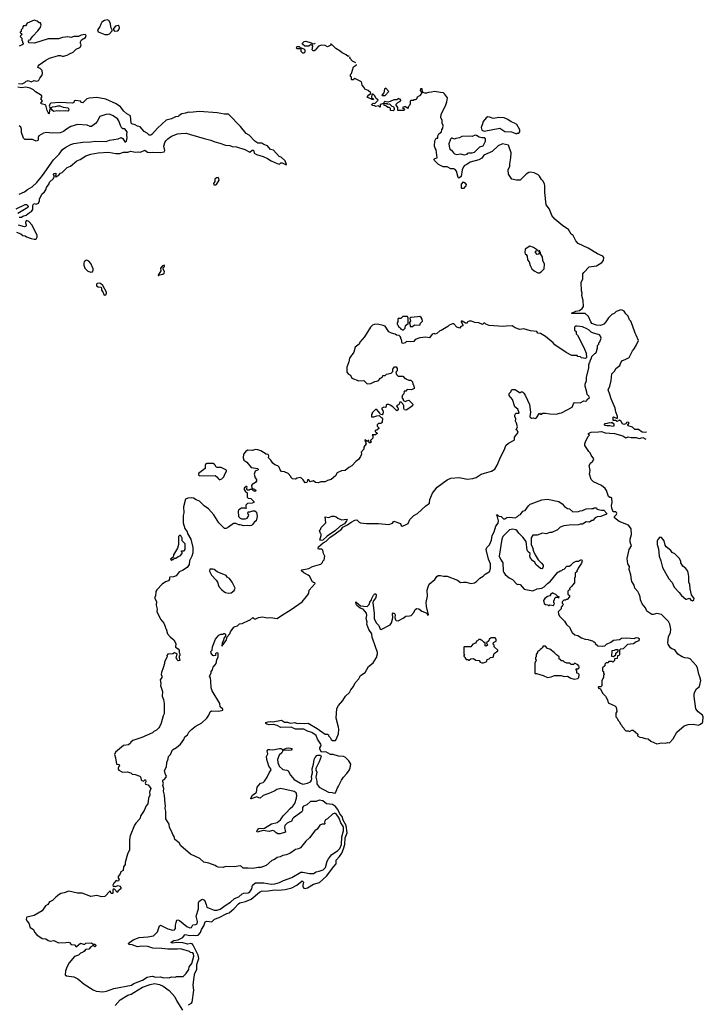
# Model space of a CAD drawing. Extents: x 2386423 to 2568864, y 578392 to 761999.
# Tile 448 of 454: x 2533571 to 2542822, y 717144 to 730464. Entities that reach past the tile are written whole.
import ezdxf

# ---------------------------------------------------------------- set-up
doc = ezdxf.new("R2010")
doc.units = 0

msp = doc.modelspace()

# ---------------------------------------------------------------- linework, layer by layer
at = {"layer": '0CON05XD'}
for points in [[(2534765, 730264), (2534788, 730272), (2534822, 730315), (2534822, 730325), (2534806, 730365), (2534798, 730415), (2534776, 730455), (2534755, 730464), (2534717, 730453), (2534685, 730431), (2534668, 730405), (2534655, 730368), (2534623, 730325), (2534635, 730302), (2534655, 730292), (2534725, 730264), (2534765, 730264)], [(2533555, 729600), (2533605, 729596), (2533640, 729615), (2533657, 729633), (2533675, 729639), (2533685, 729640), (2533725, 729624), (2533765, 729640), (2533805, 729634), (2533825, 729640), (2533832, 729645), (2533842, 729675), (2533876, 729714), (2533880, 729735), (2533876, 729776), (2533850, 729805), (2533818, 729818), (2533820, 729835), (2533837, 729855), (2533925, 729919), (2533975, 729944), (2534095, 729981), (2534125, 729981), (2534145, 729970), (2534165, 729969), (2534215, 729984), (2534245, 730004), (2534296, 730024), (2534334, 730066), (2534384, 730086), (2534394, 730096), (2534404, 730125), (2534394, 730145), (2534394, 730166), (2534409, 730191), (2534462, 730225), (2534472, 730252), (2534456, 730266), (2534404, 730256), (2534365, 730237), (2534305, 730239), (2534268, 730222), (2534225, 730232), (2534150, 730225), (2534095, 730204), (2533955, 730207), (2533772, 730148), (2533695, 730150), (2533690, 730175), (2533705, 730190), (2533720, 730195), (2533720, 730205), (2533747, 730243), (2533816, 730314), (2533848, 730355), (2533862, 730388), (2533855, 730420), (2533835, 730420), (2533810, 730445), (2533765, 730458), (2533672, 730418), (2533648, 730382), (2533625, 730380), (2533612, 730368), (2533610, 730345), (2533590, 730325), (2533590, 730305), (2533580, 730295), (2533580, 730285), (2533598, 730278), (2533600, 730265), (2533582, 730248), (2533580, 730235), (2533600, 730215), (2533600, 730185), (2533610, 730175), (2533610, 730155), (2533620, 730145), (2533618, 730132), (2533607, 730123), (2533565, 730107)], [(2534855, 730310), (2534895, 730312), (2534907, 730323), (2534920, 730355), (2534918, 730375), (2534905, 730387), (2534870, 730375), (2534842, 730345), (2534840, 730325), (2534855, 730310)], [(2537415, 730010), (2537405, 730010), (2537380, 730035), (2537378, 730068), (2537325, 730070), (2537318, 730078), (2537320, 730095), (2537325, 730100), (2537355, 730100), (2537365, 730090), (2537415, 730070), (2537430, 730055), (2537430, 730025), (2537415, 730010)], [(2537775, 730137), (2537780, 730136), (2537790, 730125), (2537735, 730098), (2537705, 730113), (2537655, 730118), (2537616, 730104), (2537569, 730051), (2537555, 730042), (2537543, 730043), (2537528, 730058), (2537539, 730105), (2537531, 730121), (2537505, 730122), (2537485, 730108), (2537428, 730108), (2537400, 730135), (2537400, 730145), (2537422, 730168), (2537445, 730172), (2537515, 730150), (2537537, 730137), (2537565, 730140), (2537568, 730147)], [(2538024, 729977), (2538025, 729970), (2538015, 729968), (2537991, 729991), (2537934, 730014), (2537908, 730038), (2537848, 730075), (2537802, 730118), (2537811, 730122)], [(2538119, 729882), (2538074, 729904), (2538038, 729945), (2538040, 729955), (2538047, 729957)], [(2542052, 724886), (2542035, 724879), (2541995, 724885), (2541945, 724922), (2541895, 724921), (2541865, 724952), (2541805, 724968), (2541800, 724985), (2541818, 725005), (2541805, 725019), (2541783, 725017), (2541773, 724997), (2541745, 724990), (2541730, 724995), (2541709, 725029), (2541687, 725047), (2541655, 725030), (2541635, 725042), (2541602, 725042), (2541600, 725085), (2541605, 725090), (2541655, 725070), (2541662, 725078), (2541663, 725097), (2541638, 725158), (2541630, 725210), (2541576, 725335), (2541559, 725395), (2541533, 725455), (2541559, 725505), (2541576, 725585), (2541586, 725675), (2541624, 725716), (2541638, 725745), (2541694, 725786), (2541704, 725825), (2541728, 725855), (2541765, 725867), (2541820, 725895), (2541862, 725985), (2541885, 726010), (2541918, 726065), (2541943, 726125), (2541915, 726197), (2541898, 726225), (2541866, 726326), (2541839, 726385), (2541822, 726405), (2541806, 726455), (2541775, 726484), (2541749, 726519), (2541725, 726536), (2541705, 726540), (2541643, 726517), (2541615, 726491), (2541585, 726476), (2541537, 726433), (2541505, 726379), (2541475, 726347), (2541432, 726328), (2541375, 726332), (2541314, 726355), (2541299, 726375), (2541269, 726449), (2541225, 726490), (2541045, 726490), (2541040, 726495), (2541095, 726520), (2541145, 726532), (2541182, 726558), (2541200, 726585), (2541196, 726665), (2541180, 726735), (2541183, 726765), (2541173, 726795), (2541169, 726915), (2541190, 726955), (2541192, 727025), (2541204, 727046), (2541279, 727121), (2541375, 727136), (2541449, 727181), (2541472, 727208), (2541477, 727247), (2541463, 727263), (2541390, 727295), (2541264, 727374), (2541130, 727435), (2541095, 727472), (2541060, 727545), (2541035, 727562), (2540998, 727628), (2540920, 727675), (2540812, 727765), (2540774, 727815), (2540741, 727901), (2540695, 727958), (2540676, 728126), (2540678, 728215), (2540672, 728242), (2540650, 728285), (2540631, 728301), (2540606, 728346), (2540586, 728366), (2540535, 728394), (2540485, 728400), (2540462, 728398), (2540423, 728375), (2540342, 728295), (2540295, 728292), (2540230, 728305), (2540186, 728375), (2540180, 728435), (2540202, 728485), (2540202, 728515), (2540218, 728595), (2540220, 728665), (2540186, 728766), (2540105, 728786), (2540045, 728759), (2539965, 728682), (2539850, 728630), (2539825, 728593), (2539785, 728570), (2539665, 728537), (2539622, 728505), (2539590, 728490), (2539576, 728475), (2539560, 728435), (2539547, 728343), (2539528, 728328), (2539515, 728322), (2539505, 728330), (2539482, 728415), (2539466, 728436), (2539445, 728447), (2539405, 728448), (2539355, 728472), (2539300, 728475), (2539240, 728505), (2539185, 728560), (2539180, 728575), (2539183, 728587), (2539220, 728595), (2539208, 728705), (2539193, 728725), (2539184, 728755), (2539190, 728825), (2539205, 728860), (2539228, 728862), (2539230, 728895), (2539245, 728920), (2539278, 728945), (2539282, 728975), (2539298, 728995), (2539302, 729035), (2539290, 729065), (2539286, 729105), (2539270, 729135), (2539273, 729185), (2539332, 729298), (2539352, 729355), (2539360, 729405), (2539320, 729460), (2539305, 729476), (2539265, 729478), (2539185, 729494), (2539145, 729482), (2539105, 729481), (2539075, 729470), (2539055, 729470), (2539030, 729480), (2539022, 729492), (2539018, 729528), (2538995, 729530), (2538990, 729505), (2539010, 729485), (2539008, 729465), (2538982, 729435), (2538950, 729415), (2538943, 729387), (2538925, 729378), (2538905, 729380), (2538895, 729370), (2538865, 729370), (2538857, 729363), (2538856, 729324), (2538848, 729305), (2538828, 729285), (2538828, 729265), (2538808, 729272), (2538790, 729285), (2538774, 729286), (2538752, 729275), (2538778, 729255), (2538775, 729242), (2538765, 729238), (2538690, 729235), (2538689, 729275), (2538663, 729315), (2538687, 729343), (2538730, 729365), (2538730, 729375), (2538718, 729388), (2538705, 729390), (2538695, 729400), (2538675, 729380), (2538635, 729382), (2538585, 729358), (2538555, 729350), (2538513, 729357), (2538500, 729345), (2538500, 729330), (2538450, 729315), (2538450, 729285), (2538445, 729280), (2538425, 729300), (2538385, 729292), (2538375, 729300), (2538340, 729305), (2538338, 729315), (2538354, 729336), (2538375, 729332), (2538385, 729338), (2538420, 729375), (2538392, 729402), (2538378, 729435), (2538355, 729458), (2538342, 729458), (2538338, 729452), (2538332, 729412), (2538358, 729388), (2538357, 729383), (2538343, 729383), (2538315, 729400), (2538280, 729410), (2538277, 729425), (2538294, 729446), (2538320, 729460), (2538322, 729475), (2538286, 729506), (2538240, 729525), (2538232, 729545), (2538205, 729580), (2538203, 729605), (2538195, 729622), (2538105, 729670), (2538085, 729652), (2538065, 729650), (2538060, 729655), (2538060, 729685), (2538050, 729695), (2538050, 729725), (2538062, 729738), (2538088, 729825), (2538127, 729855), (2538128, 729858)], [(2534171, 728425), (2534215, 728463), (2534257, 728485), (2534346, 728554), (2534388, 728572), (2534468, 728622), (2534535, 728646), (2534635, 728661), (2534775, 728670), (2534874, 728654), (2534925, 728654), (2534975, 728674), (2535035, 728671), (2535076, 728684), (2535135, 728670), (2535175, 728678), (2535205, 728674), (2535265, 728700), (2535303, 728673), (2535325, 728666), (2535375, 728672), (2535475, 728668), (2535525, 728676), (2535536, 728695), (2535523, 728755), (2535536, 728805), (2535547, 728825), (2535575, 728853), (2535625, 728889), (2535705, 728918), (2535754, 728926), (2535825, 728927), (2535883, 728913), (2536066, 728856), (2536160, 728835), (2536212, 728812), (2536280, 728795), (2536355, 728768), (2536415, 728763), (2536445, 728751), (2536505, 728743), (2536616, 728706), (2536684, 728674), (2536715, 728698), (2536735, 728701), (2536745, 728660), (2536775, 728640), (2536865, 728612), (2536926, 728586), (2536974, 728554), (2537055, 728517), (2537089, 728511), (2537104, 728526), (2537125, 728529), (2537175, 728500), (2537180, 728505), (2537163, 728553), (2537110, 728605), (2537084, 728614), (2537005, 728697), (2536965, 728710), (2536926, 728756), (2536875, 728776), (2536848, 728795), (2536796, 728796), (2536755, 728820), (2536675, 728900), (2536637, 728925), (2536561, 729021), (2536396, 729186), (2536345, 729184), (2536244, 729206), (2536005, 729221), (2535875, 729209), (2535855, 729213), (2535815, 729199), (2535765, 729192), (2535730, 729170), (2535718, 729155), (2535681, 729149), (2535625, 729125), (2535555, 729105), (2535435, 728997), (2535359, 728911), (2535345, 728900), (2535325, 728900), (2535298, 728928), (2535254, 728954), (2535202, 729015), (2535165, 729026), (2535135, 729044), (2535091, 729055), (2535082, 729065), (2535069, 729165), (2535019, 729189), (2534980, 729225), (2534936, 729286), (2534875, 729328), (2534735, 729389), (2534615, 729411), (2534515, 729401), (2534478, 729392), (2534425, 729339), (2534408, 729345), (2534392, 729362), (2534325, 729369), (2534308, 729365), (2534303, 729345), (2534284, 729336), (2534115, 729344), (2533994, 729336), (2533979, 729321), (2533971, 729295), (2533977, 729277), (2533985, 729270), (2534016, 729284), (2534055, 729288), (2534089, 729301), (2534115, 729300), (2534161, 729281), (2534224, 729274), (2534233, 729265), (2534235, 729245), (2534225, 729229), (2534195, 729233), (2534113, 729227), (2534075, 729231), (2534035, 729222), (2534016, 729235), (2533995, 729262), (2533985, 729262), (2533974, 729235), (2533970, 729195), (2533965, 729188), (2533962, 729198), (2533944, 729235), (2533925, 729306), (2533915, 729314), (2533864, 729324), (2533858, 729335), (2533880, 729365), (2533858, 729395), (2533870, 729415), (2533870, 729435), (2533855, 729450), (2533787, 729487), (2533757, 729517), (2533715, 729538), (2533655, 729550), (2533595, 729541), (2533545, 729551)], [(2538515, 729440), (2538568, 729495), (2538525, 729538), (2538510, 729525), (2538500, 729475), (2538470, 729445), (2538475, 729440), (2538515, 729440)], [(2538625, 729233), (2538590, 729235), (2538590, 729265), (2538577, 729277), (2538555, 729278), (2538527, 729297), (2538505, 729302), (2538500, 729330), (2538545, 729330), (2538555, 729320), (2538577, 729327), (2538606, 729296), (2538629, 729289), (2538640, 729265), (2538640, 729245), (2538625, 729233)], [(2533565, 728102), (2533635, 728136), (2533675, 728167), (2533738, 728202), (2533805, 728261), (2533882, 728355), (2534030, 728570), (2534105, 728644), (2534152, 728708), (2534195, 728742), (2534265, 728777), (2534305, 728790), (2534425, 728808), (2534528, 728812), (2534597, 728823), (2534743, 728817), (2534785, 728833), (2534905, 728854), (2534945, 728871), (2534965, 728857), (2534995, 728813), (2535005, 728813), (2535015, 728822), (2535024, 728865), (2535020, 728905), (2535027, 728945), (2534995, 728986), (2534965, 728990), (2534955, 728998), (2534934, 729035), (2534914, 729095), (2534894, 729125), (2534836, 729165), (2534785, 729184), (2534735, 729181), (2534654, 729156), (2534618, 729085), (2534598, 729062), (2534545, 729021), (2534525, 729021), (2534485, 729036), (2534355, 729046), (2534265, 729018), (2534205, 728984), (2534165, 728950), (2534118, 728932), (2534015, 728931), (2533935, 728939), (2533895, 728930), (2533832, 728895), (2533821, 728869), (2533822, 728838), (2533815, 728830), (2533795, 728822), (2533743, 728843), (2533640, 728845), (2533625, 728860), (2533598, 728938), (2533598, 728985), (2533585, 729010), (2533565, 729030)], [(2540295, 728922), (2540305, 728930), (2540325, 728930), (2540340, 728945), (2540338, 728975), (2540298, 729045), (2540266, 729066), (2540222, 729082), (2540176, 729116), (2540125, 729138), (2540055, 729143), (2539985, 729129), (2539965, 729130), (2539935, 729147), (2539905, 729148), (2539884, 729136), (2539844, 729086), (2539836, 729054), (2539814, 729006), (2539825, 728968), (2539855, 728957), (2540067, 728997), (2540135, 728953), (2540225, 728948), (2540295, 728922)], [(2539587, 728637), (2539625, 728643), (2539635, 728658), (2539650, 728665), (2539695, 728664), (2539725, 728673), (2539797, 728743), (2539845, 728758), (2539875, 728820), (2539874, 728854), (2539855, 728864), (2539824, 728864), (2539790, 728875), (2539755, 728898), (2539735, 728900), (2539695, 728882), (2539677, 728887), (2539555, 728883), (2539522, 728865), (2539473, 728857), (2539455, 728848), (2539425, 728860), (2539415, 728860), (2539401, 728849), (2539380, 728785), (2539384, 728754), (2539393, 728713), (2539415, 728698), (2539442, 728662), (2539455, 728650), (2539485, 728640), (2539535, 728650), (2539587, 728637)], [(2533565, 727792), (2533595, 727793), (2533615, 727807), (2533660, 727820), (2533705, 727856), (2533732, 727868), (2533748, 727895), (2533751, 727949), (2533762, 727978), (2533795, 727968), (2533826, 727984), (2533838, 728015), (2533838, 728035), (2533872, 728105), (2533908, 728135), (2533926, 728164), (2533932, 728195), (2533968, 728242), (2533974, 728266), (2534030, 728315), (2534030, 728325), (2534040, 728335), (2534040, 728355), (2534028, 728368), (2534032, 728385), (2534060, 728390), (2534060, 728355), (2534050, 728345), (2534065, 728340), (2534098, 728355), (2534122, 728388), (2534145, 728399), (2534171, 728425)], [(2536225, 728230), (2536235, 728236), (2536269, 728295), (2536266, 728315), (2536255, 728328), (2536235, 728324), (2536214, 728305), (2536210, 728275), (2536193, 728247), (2536200, 728230), (2536225, 728230)], [(2539555, 728180), (2539550, 728185), (2539551, 728239), (2539575, 728270), (2539595, 728258), (2539612, 728235), (2539610, 728215), (2539575, 728182), (2539555, 728180)], [(2533525, 727907), (2533645, 727964), (2533664, 727964), (2533674, 727955), (2533684, 727935), (2533682, 727925), (2533545, 727841)], [(2533528, 727588), (2533585, 727569), (2533615, 727547), (2533645, 727539), (2533665, 727526), (2533725, 727504), (2533765, 727497), (2533785, 727497), (2533798, 727505), (2533806, 727524), (2533807, 727545), (2533738, 727685), (2533695, 727733), (2533665, 727750), (2533655, 727740), (2533648, 727715), (2533659, 727689), (2533659, 727675), (2533652, 727665), (2533635, 727660), (2533554, 727684)], [(2540585, 727040), (2540605, 727042), (2540626, 727054), (2540668, 727095), (2540672, 727155), (2540652, 727205), (2540648, 727255), (2540620, 727295), (2540620, 727315), (2540610, 727325), (2540608, 727338), (2540595, 727340), (2540590, 727335), (2540600, 727325), (2540598, 727292), (2540575, 727290), (2540550, 727315), (2540550, 727325), (2540562, 727338), (2540578, 727342), (2540578, 727348), (2540522, 727382), (2540475, 727400), (2540412, 727358), (2540408, 727315), (2540412, 727295), (2540425, 727290), (2540438, 727265), (2540442, 727215), (2540467, 727187), (2540478, 727138), (2540502, 727095), (2540535, 727068), (2540585, 727040)], [(2534535, 727050), (2534555, 727052), (2534566, 727074), (2534566, 727095), (2534532, 727165), (2534506, 727196), (2534479, 727209), (2534465, 727207), (2534445, 727188), (2534440, 727170), (2534441, 727145), (2534453, 727105), (2534493, 727063), (2534535, 727050)], [(2535445, 727002), (2535455, 727004), (2535465, 727011), (2535510, 727020), (2535525, 727035), (2535529, 727055), (2535512, 727095), (2535515, 727108), (2535533, 727125), (2535533, 727135), (2535525, 727143), (2535505, 727136), (2535476, 727105), (2535482, 727065), (2535445, 727010), (2535445, 727002)], [(2534715, 726738), (2534735, 726742), (2534747, 726763), (2534747, 726777), (2534695, 726870), (2534667, 726897), (2534645, 726902), (2534620, 726895), (2534610, 726885), (2534610, 726865), (2534635, 726850), (2534668, 726848), (2534680, 726835), (2534680, 726805), (2534698, 726785), (2534710, 726745), (2534715, 726738)], [(2539275, 726261), (2539255, 726253), (2539215, 726220), (2539195, 726212), (2539185, 726218), (2539155, 726212), (2539115, 726162), (2539065, 726170), (2538985, 726160), (2538925, 726138), (2538905, 726113), (2538865, 726107), (2538807, 726113), (2538788, 726095), (2538755, 726082), (2538748, 726088), (2538737, 726137), (2538730, 726145), (2538730, 726165), (2538718, 726178), (2538705, 726190), (2538668, 726198), (2538652, 726212), (2538603, 726223), (2538565, 726242), (2538515, 726318), (2538489, 726329), (2538415, 726347), (2538367, 726343), (2538345, 726332), (2538318, 726305), (2538235, 726172), (2538176, 726104), (2538163, 726075), (2538109, 726035), (2538092, 725965), (2538036, 725885), (2538026, 725835), (2538000, 725765), (2537998, 725695), (2538020, 725670), (2538049, 725655), (2538064, 725614), (2538161, 725581), (2538228, 725582), (2538275, 725540), (2538325, 725542), (2538375, 725570), (2538422, 725578), (2538454, 725616), (2538480, 725635), (2538485, 725650), (2538515, 725650), (2538535, 725668), (2538598, 725682), (2538620, 725705), (2538622, 725735), (2538632, 725755), (2538645, 725768), (2538665, 725770), (2538680, 725745), (2538680, 725715), (2538660, 725695), (2538670, 725665), (2538695, 725640), (2538755, 725640), (2538785, 725610), (2538795, 725610), (2538805, 725600), (2538835, 725590), (2538865, 725590), (2538887, 725567), (2538890, 725535), (2538900, 725525), (2538903, 725503), (2538910, 725495), (2538910, 725475), (2538875, 725458), (2538825, 725460), (2538810, 725455), (2538795, 725440), (2538772, 725438), (2538770, 725405), (2538750, 725385), (2538742, 725352), (2538760, 725325), (2538762, 725312), (2538795, 725300), (2538805, 725310), (2538837, 725317), (2538890, 725265), (2538888, 725242), (2538810, 725185), (2538795, 725180), (2538780, 725185), (2538770, 725205), (2538770, 725245), (2538760, 725255), (2538758, 725268), (2538735, 725290), (2538715, 725290), (2538700, 725255), (2538682, 725248), (2538670, 725235), (2538690, 725215), (2538692, 725205), (2538692, 725188), (2538677, 725173), (2538620, 725225), (2538585, 725248), (2538567, 725257), (2538545, 725258), (2538532, 725248), (2538525, 725220), (2538498, 725222), (2538472, 725208), (2538470, 725195), (2538487, 725177), (2538492, 725155), (2538487, 725133), (2538475, 725120), (2538452, 725122), (2538445, 725140), (2538405, 725190), (2538385, 725190), (2538340, 725145), (2538340, 725135), (2538330, 725125), (2538332, 725092), (2538365, 725090), (2538403, 725107), (2538435, 725110), (2538462, 725082), (2538478, 725078), (2538480, 725065), (2538478, 725025), (2538468, 725012), (2538457, 725003), (2538425, 725000), (2538410, 724985), (2538410, 724965), (2538430, 724945), (2538430, 724935), (2538405, 724910), (2538380, 724905), (2538382, 724892), (2538395, 724880), (2538405, 724880), (2538410, 724865), (2538385, 724850), (2538342, 724848), (2538350, 724835), (2538350, 724805), (2538328, 724782), (2538320, 724775), (2538320, 724765), (2538330, 724755), (2538315, 724740), (2538302, 724742), (2538295, 724770), (2538285, 724770), (2538275, 724760), (2538245, 724780), (2538240, 724775), (2538260, 724725), (2538240, 724705), (2538228, 724682), (2538226, 724654), (2538192, 724615), (2538197, 724585), (2538184, 724555), (2538156, 724514), (2538121, 724489), (2538065, 724429), (2538023, 724405), (2537976, 724364), (2537925, 724360), (2537866, 724334), (2537843, 724295), (2537787, 724243), (2537735, 724229), (2537705, 724212), (2537648, 724212), (2537615, 724197), (2537575, 724203), (2537545, 724228), (2537503, 724213), (2537485, 724240), (2537465, 724240), (2537458, 724205), (2537435, 724198), (2537409, 724239), (2537384, 724264), (2537365, 724269), (2537328, 724262), (2537302, 724248), (2537263, 724253), (2537240, 724275), (2537240, 724285), (2537206, 724326), (2537155, 724348), (2537115, 724352), (2537097, 724375), (2537083, 724413), (2537065, 724430), (2537025, 724442), (2536996, 724466), (2536971, 724505), (2536938, 724535), (2536943, 724565), (2536935, 724582), (2536905, 724588), (2536833, 724633), (2536796, 724644), (2536765, 724648), (2536715, 724636), (2536655, 724643), (2536625, 724620), (2536601, 724585), (2536594, 724535), (2536604, 724504), (2536645, 724480), (2536705, 724407), (2536792, 724392), (2536800, 724385), (2536798, 724375), (2536758, 724355), (2536743, 724315), (2536758, 724268), (2536778, 724245), (2536778, 724225), (2536760, 724205), (2536715, 724178), (2536710, 724165), (2536713, 724133), (2536722, 724122), (2536750, 724115), (2536770, 724095), (2536755, 724082), (2536735, 724090), (2536715, 724110), (2536685, 724110), (2536675, 724100), (2536655, 724100), (2536640, 724115), (2536648, 724135), (2536645, 724150), (2536635, 724150), (2536610, 724125), (2536610, 724105), (2536625, 724080), (2536650, 724065), (2536650, 724005), (2536665, 723990), (2536700, 723985), (2536740, 723945), (2536740, 723935), (2536715, 723922), (2536655, 723920), (2536632, 723895), (2536630, 723865), (2536635, 723850), (2536618, 723858), (2536575, 723858), (2536537, 723833), (2536528, 723815), (2536533, 723743), (2536555, 723720), (2536573, 723713), (2536625, 723713), (2536648, 723722), (2536672, 723755), (2536658, 723788), (2536663, 723807), (2536685, 723807), (2536728, 723822), (2536752, 723822), (2536775, 723800), (2536787, 723745), (2536770, 723685), (2536747, 723673), (2536722, 723635), (2536707, 723623), (2536685, 723618), (2536655, 723622), (2536605, 723618), (2536555, 723630), (2536535, 723630), (2536495, 723648), (2536465, 723650), (2536395, 723597), (2536365, 723582), (2536343, 723583), (2536268, 723658), (2536197, 723765), (2536127, 723845), (2536067, 723887), (2536005, 723950), (2535958, 723968), (2535922, 723992), (2535895, 723998), (2535845, 723992), (2535815, 723978), (2535788, 723875), (2535792, 723795), (2535783, 723755), (2535783, 723657), (2535805, 723580), (2535838, 723535), (2535843, 723513), (2535888, 723435), (2535912, 723325), (2535916, 723254), (2535902, 723205), (2535868, 723142), (2535864, 723095), (2535838, 723055), (2535775, 723012), (2535730, 722995), (2535687, 722943), (2535652, 722928), (2535605, 722922), (2535598, 722915), (2535600, 722895), (2535586, 722874), (2535573, 722867), (2535545, 722858), (2535501, 722829), (2535425, 722750), (2535413, 722727), (2535410, 722665), (2535400, 722655), (2535402, 722635), (2535424, 722595), (2535417, 722545), (2535430, 722490), (2535427, 722457), (2535478, 722355), (2535522, 722302), (2535542, 722255), (2535543, 722233), (2535552, 722222), (2535572, 722155), (2535608, 722115), (2535658, 722075), (2535682, 722025), (2535680, 721975), (2535715, 721953), (2535730, 721935), (2535728, 721905), (2535738, 721885), (2535738, 721865), (2535728, 721852), (2535728, 721835), (2535740, 721795), (2535715, 721790), (2535700, 721805), (2535700, 721815), (2535690, 721825), (2535700, 721885), (2535665, 721900), (2535643, 721887), (2535575, 721880), (2535562, 721865), (2535567, 721843), (2535531, 721779), (2535530, 721755), (2535512, 721695), (2535488, 721635), (2535487, 721607), (2535497, 721585), (2535497, 721565), (2535472, 721535), (2535480, 721485), (2535478, 721455), (2535502, 721375), (2535498, 721315), (2535516, 721266), (2535528, 721215), (2535528, 721075), (2535513, 721047), (2535484, 720946), (2535465, 720900), (2535452, 720885), (2535422, 720855), (2535388, 720835), (2535367, 720815), (2535226, 720754), (2535102, 720715), (2535075, 720690), (2535070, 720675), (2535042, 720655), (2534974, 720646), (2534870, 720555), (2534853, 720525), (2534869, 720479), (2534880, 720395), (2534915, 720388), (2534922, 720375), (2534902, 720345), (2534902, 720325), (2534914, 720314), (2534963, 720283), (2535025, 720290), (2535074, 720274), (2535095, 720256), (2535135, 720253), (2535195, 720232), (2535205, 720220), (2535213, 720183), (2535225, 720170), (2535245, 720162), (2535265, 720180), (2535275, 720180), (2535278, 720155), (2535268, 720135), (2535272, 720122), (2535310, 720115), (2535347, 720065), (2535330, 720015), (2535333, 719975), (2535314, 719935), (2535305, 719858), (2535281, 719829), (2535254, 719765), (2535212, 719698), (2535198, 719652), (2535144, 719596), (2535125, 719570), (2535067, 719425), (2535059, 719375), (2535057, 719235), (2535031, 719175), (2535000, 719065), (2535000, 719035), (2534974, 719006), (2534970, 718955), (2534938, 718935), (2534929, 718911), (2534904, 718875), (2534902, 718855), (2534917, 718835), (2534907, 718815), (2534895, 718810), (2534875, 718820), (2534846, 718784), (2534833, 718755), (2534835, 718740), (2534855, 718742), (2534865, 718738), (2534905, 718752), (2534925, 718742), (2534940, 718725), (2534940, 718705), (2534920, 718695), (2534900, 718675), (2534898, 718662), (2534892, 718662), (2534855, 718700), (2534835, 718700), (2534830, 718695), (2534830, 718645), (2534810, 718645), (2534795, 718680), (2534725, 718603), (2534685, 718597), (2534615, 718617), (2534534, 718604), (2534415, 718647), (2534355, 718650), (2534235, 718676), (2534175, 718651), (2534128, 718642), (2534105, 718629), (2534060, 718595), (2534015, 718550), (2533988, 718535)], [(2534695, 717312), (2534747, 717323), (2534845, 717358), (2535085, 717404), (2535116, 717424), (2535235, 717473), (2535295, 717513), (2535335, 717522), (2535365, 717523), (2535415, 717511), (2535475, 717514), (2535517, 717503), (2535575, 717508), (2535595, 717502), (2535625, 717518), (2535675, 717512), (2535695, 717520), (2535785, 717520), (2535820, 717555), (2535858, 717615), (2535865, 717650), (2535900, 717695), (2535928, 717795), (2535925, 717828), (2535915, 717840), (2535883, 717843), (2535867, 717857), (2535747, 717897), (2535705, 717890), (2535575, 717889), (2535495, 717900), (2535375, 717903), (2535304, 717926), (2535219, 717931), (2535165, 717921), (2535095, 717950), (2535054, 717954), (2535040, 717965), (2535105, 718017), (2535190, 718050), (2535305, 718056), (2535380, 718070), (2535437, 718123), (2535462, 718205), (2535475, 718214), (2535575, 718166), (2535645, 718147), (2535666, 718154), (2535681, 718169), (2535678, 718215), (2535687, 718253), (2535699, 718281), (2535711, 718289), (2535735, 718280), (2535835, 718199), (2535875, 718181), (2535898, 718185), (2535912, 718218), (2535955, 718224), (2535972, 718235), (2535976, 718264), (2535961, 718335), (2535993, 718435), (2535989, 718515), (2536002, 718538), (2536035, 718563), (2536046, 718566), (2536072, 718552), (2536096, 718495), (2536105, 718458), (2536136, 718446), (2536205, 718419), (2536245, 718420), (2536285, 718431), (2536365, 718490), (2536426, 718525), (2536476, 718574), (2536535, 718599), (2536580, 718640), (2536605, 718648), (2536665, 718654), (2536685, 718664), (2536714, 718705), (2536723, 718757), (2536764, 718786), (2536875, 718789), (2536975, 718770), (2537025, 718776), (2537089, 718791), (2537140, 718820), (2537255, 718862), (2537375, 718931), (2537405, 718931), (2537495, 718912), (2537545, 718912), (2537585, 718938), (2537626, 718944), (2537678, 718965), (2537709, 718995), (2537731, 719079), (2537749, 719111), (2537789, 719165), (2537877, 719223), (2537905, 719253), (2537925, 719306), (2537930, 719410), (2537955, 719492), (2537953, 719545), (2537918, 719598), (2537895, 719664), (2537855, 719723), (2537835, 719729), (2537805, 719718), (2537736, 719654), (2537711, 719639), (2537698, 719615), (2537700, 719585), (2537695, 719580), (2537665, 719582), (2537631, 719569), (2537598, 719515), (2537565, 719491), (2537494, 719396), (2537445, 719351), (2537369, 719261), (2537345, 719246), (2537305, 719238), (2537225, 719186), (2537175, 719166), (2537131, 719159), (2537095, 719139), (2537055, 719131), (2537018, 719102), (2536985, 719090), (2536905, 719022), (2536835, 718993), (2536797, 718997), (2536725, 718980), (2536665, 718988), (2536595, 718988), (2536575, 719008), (2536555, 719017), (2536475, 719004), (2536355, 719010), (2536324, 718996), (2536255, 719000), (2536235, 719007), (2536215, 719023), (2536132, 719055), (2536065, 719066), (2536010, 719115), (2535882, 719175), (2535750, 719290), (2535730, 719330), (2535672, 719375), (2535664, 719394), (2535662, 719415), (2535642, 719442), (2535626, 719485), (2535598, 719535), (2535592, 719582), (2535551, 719655), (2535547, 719675), (2535551, 719755), (2535542, 719792), (2535546, 719835), (2535540, 719855), (2535533, 719975), (2535516, 720026), (2535520, 720065), (2535510, 720105), (2535517, 720135), (2535508, 720155), (2535508, 720175), (2535537, 720193), (2535560, 720225), (2535540, 720265), (2535533, 720307), (2535559, 720355), (2535562, 720415), (2535581, 720465), (2535584, 720495), (2535614, 720526), (2535639, 720585), (2535693, 720617), (2535748, 720665), (2535792, 720725), (2535804, 720765), (2535840, 720790), (2535860, 720825), (2535895, 720862), (2535916, 720874), (2535946, 720904), (2536036, 720954), (2536102, 721015), (2536132, 721055), (2536147, 721103), (2536167, 721113), (2536265, 721112), (2536318, 721125), (2536320, 721135), (2536285, 721170), (2536278, 721215), (2536178, 721385), (2536163, 721425), (2536160, 721515), (2536152, 721562), (2536138, 721585), (2536161, 721625), (2536164, 721645), (2536181, 721669), (2536188, 721705), (2536215, 721739), (2536229, 721755), (2536239, 721805), (2536257, 721845), (2536256, 721896), (2536245, 721900), (2536232, 721895), (2536223, 721885), (2536222, 721865), (2536195, 721857), (2536184, 721864), (2536164, 721894), (2536160, 721915), (2536178, 721935), (2536181, 721979), (2536222, 722085), (2536264, 722136), (2536295, 722150), (2536325, 722152), (2536335, 722162), (2536345, 722162), (2536355, 722150), (2536356, 722125), (2536334, 722096), (2536329, 722065), (2536311, 722035), (2536305, 721990), (2536365, 722068), (2536381, 722115), (2536414, 722155), (2536426, 722185), (2536467, 722245), (2536485, 722257), (2536517, 722263), (2536545, 722290), (2536582, 722298), (2536675, 722342), (2536687, 722343), (2536725, 722377), (2536745, 722360), (2536765, 722360), (2536803, 722377), (2536855, 722388), (2536925, 722372), (2536965, 722378), (2537055, 722363), (2537112, 722405), (2537246, 722484), (2537393, 722587), (2537472, 722685), (2537482, 722705), (2537488, 722745), (2537568, 722835), (2537567, 722847), (2537545, 722850), (2537535, 722860), (2537492, 722935), (2537475, 722952), (2537415, 722983), (2537380, 723015), (2537388, 723022), (2537485, 723042), (2537535, 723068), (2537627, 723093), (2537645, 723100), (2537668, 723122), (2537673, 723137), (2537692, 723158), (2537702, 723205), (2537683, 723243), (2537675, 723290), (2537662, 723302), (2537615, 723302), (2537608, 723315), (2537615, 723332), (2537677, 723385), (2537720, 723410), (2537774, 723466), (2537824, 723495), (2537925, 723573), (2537943, 723597), (2538008, 723632), (2538055, 723668), (2538105, 723693), (2538135, 723699), (2538154, 723674), (2538167, 723667), (2538185, 723658), (2538265, 723647), (2538425, 723649), (2538565, 723633), (2538615, 723652), (2538635, 723679), (2538725, 723647), (2538735, 723622), (2538745, 723614), (2538785, 723626), (2538830, 723650), (2538850, 723705), (2538903, 723755), (2538954, 723786), (2539065, 723890), (2539115, 723923), (2539122, 723975), (2539159, 724061), (2539221, 724139), (2539355, 724241), (2539405, 724261), (2539519, 724269), (2539565, 724264), (2539625, 724247), (2539703, 724257), (2539748, 724272), (2539815, 724314), (2539861, 724329), (2539954, 724356), (2540000, 724385), (2540033, 724437), (2540080, 724555), (2540132, 724648), (2540148, 724705), (2540185, 724735), (2540262, 724778), (2540268, 724785), (2540266, 724815), (2540315, 724880), (2540305, 724910), (2540290, 724915), (2540306, 724955), (2540296, 725006), (2540281, 725035), (2540286, 725066), (2540272, 725095), (2540271, 725115), (2540285, 725140), (2540325, 725140), (2540330, 725145), (2540312, 725195), (2540273, 725225), (2540240, 725325), (2540195, 725380), (2540193, 725407), (2540220, 725435), (2540222, 725448), (2540235, 725460), (2540275, 725460), (2540335, 725420), (2540345, 725420), (2540355, 725430), (2540375, 725430), (2540395, 725410), (2540417, 725377), (2540469, 725259), (2540482, 725155), (2540474, 725095), (2540478, 725085), (2540495, 725072), (2540525, 725076), (2540548, 725068), (2540563, 725077), (2540605, 725140), (2540615, 725130), (2540635, 725130), (2540648, 725142), (2540685, 725143), (2540745, 725131), (2540834, 725126), (2540875, 725143), (2540905, 725147), (2541046, 725224), (2541064, 725266), (2541080, 725285), (2541155, 725280), (2541203, 725307), (2541227, 725303), (2541245, 725310), (2541250, 725325), (2541280, 725355), (2541275, 725370), (2541250, 725395), (2541247, 725427), (2541222, 725505), (2541222, 725535), (2541242, 725585), (2541243, 725625), (2541273, 725755), (2541272, 725795), (2541280, 725825), (2541290, 725835), (2541290, 725855), (2541310, 725885), (2541313, 725907), (2541352, 725948), (2541367, 725953), (2541378, 725975), (2541390, 726025), (2541390, 726055), (2541410, 726075), (2541410, 726095), (2541420, 726105), (2541440, 726155), (2541430, 726185), (2541415, 726200), (2541335, 726222), (2541305, 726238), (2541277, 726265), (2541245, 726283), (2541185, 726308), (2541115, 726320), (2541092, 726318), (2541080, 726305), (2541080, 726265), (2541100, 726245), (2541103, 726213), (2541120, 726195), (2541205, 726030), (2541238, 725955), (2541240, 725895), (2541228, 725882), (2541175, 725890), (2541162, 725902), (2541125, 725910), (2541115, 725920), (2541043, 725923), (2540965, 725962), (2540814, 726064), (2540792, 726092), (2540685, 726178), (2540617, 726217), (2540583, 726223), (2540570, 726245), (2540484, 726254), (2540394, 726284), (2540340, 726275), (2540276, 726296), (2540235, 726321), (2540155, 726320), (2540115, 726312), (2539925, 726326), (2539880, 726345), (2539865, 726360), (2539852, 726358), (2539835, 726340), (2539785, 726362), (2539728, 726368), (2539685, 726388), (2539653, 726387), (2539632, 726378), (2539625, 726360), (2539605, 726358), (2539557, 726387), (2539545, 726388), (2539544, 726375), (2539567, 726337), (2539568, 726325), (2539540, 726315), (2539527, 726293), (2539485, 726306), (2539445, 726348), (2539428, 726352), (2539385, 726332), (2539365, 726313), (2539275, 726261)], [(2538765, 726270), (2538787, 726293), (2538794, 726326), (2538830, 726355), (2538830, 726425), (2538817, 726447), (2538755, 726450), (2538728, 726422), (2538695, 726420), (2538690, 726415), (2538690, 726375), (2538680, 726365), (2538680, 726345), (2538690, 726335), (2538700, 726305), (2538715, 726300), (2538725, 726280), (2538735, 726280), (2538745, 726270), (2538765, 726270)], [(2538885, 726312), (2538915, 726338), (2538985, 726330), (2538995, 726360), (2539022, 726388), (2539018, 726415), (2539005, 726437), (2538985, 726447), (2538954, 726446), (2538864, 726436), (2538852, 726428), (2538860, 726385), (2538840, 726365), (2538850, 726355), (2538853, 726313), (2538885, 726312)], [(2541605, 724962), (2541575, 724964), (2541555, 724972), (2541515, 724969), (2541492, 724975), (2541482, 724985), (2541495, 725003), (2541525, 725006), (2541555, 725017), (2541575, 725010), (2541585, 725020), (2541612, 724995), (2541613, 724975), (2541605, 724962)], [(2537752, 720775), (2537773, 720753), (2537787, 720725), (2537805, 720711), (2537845, 720714), (2537855, 720728), (2537885, 720802), (2537889, 720865), (2537887, 720895), (2537853, 721015), (2537863, 721145), (2537887, 721185), (2537946, 721254), (2537978, 721315), (2538035, 721364), (2538052, 721398), (2538089, 721445), (2538109, 721495), (2538161, 721549), (2538185, 721594), (2538245, 721633), (2538292, 721715), (2538356, 721764), (2538400, 721835), (2538412, 721885), (2538411, 721905), (2538351, 722085), (2538342, 722105), (2538337, 722155), (2538296, 722215), (2538271, 722285), (2538273, 722315), (2538262, 722365), (2538269, 722405), (2538265, 722435), (2538219, 722489), (2538180, 722505), (2538135, 722540), (2538124, 722556), (2538122, 722588), (2538185, 722536), (2538275, 722527), (2538302, 722555), (2538308, 722585), (2538332, 722615), (2538336, 722635), (2538359, 722681), (2538375, 722696), (2538388, 722698), (2538397, 722687), (2538394, 722664), (2538385, 722640), (2538354, 722596), (2538352, 722575), (2538370, 722435), (2538370, 722365), (2538393, 722303), (2538429, 722269), (2538451, 722221), (2538465, 722215), (2538585, 722276), (2538603, 722305), (2538614, 722355), (2538621, 722375), (2538614, 722425), (2538625, 722438), (2538645, 722430), (2538653, 722415), (2538649, 722375), (2538656, 722345), (2538666, 722336), (2538695, 722332), (2538761, 722369), (2538795, 722397), (2538845, 722398), (2538870, 722405), (2538905, 722447), (2538925, 722485), (2538945, 722498), (2538973, 722493), (2539012, 722462), (2539071, 722441), (2539082, 722432), (2539095, 722408), (2539105, 722412), (2539077, 722525), (2539070, 722580), (2539088, 722665), (2539086, 722745), (2539092, 722778), (2539114, 722826), (2539187, 722893), (2539215, 722932), (2539234, 722945), (2539265, 722946), (2539305, 722935), (2539355, 722935), (2539495, 722881), (2539535, 722852), (2539576, 722856), (2539615, 722856), (2539675, 722837), (2539725, 722846), (2539755, 722865), (2539800, 722910), (2539842, 722935), (2539868, 722962), (2539925, 722993), (2539934, 723005), (2539942, 723045), (2539942, 723105), (2539916, 723166), (2539884, 723296), (2539893, 723325), (2539929, 723361), (2539956, 723425), (2539965, 723487), (2539992, 723535), (2540016, 723614), (2540044, 723655), (2540051, 723685), (2540039, 723739), (2540024, 723766), (2540035, 723767), (2540055, 723748), (2540085, 723743), (2540117, 723713), (2540135, 723712), (2540165, 723732), (2540205, 723736), (2540275, 723726), (2540308, 723742), (2540325, 723762), (2540348, 723772), (2540380, 723815), (2540410, 723825), (2540455, 723888), (2540479, 723911), (2540494, 723916), (2540635, 723968), (2540715, 723978), (2540865, 723948), (2540912, 723915), (2540945, 723878), (2540983, 723853), (2541010, 723845), (2541058, 723808), (2541135, 723810), (2541155, 723820), (2541187, 723823), (2541235, 723848), (2541315, 723850), (2541337, 723853), (2541345, 723860), (2541375, 723860), (2541383, 723843), (2541445, 723828), (2541477, 723827), (2541516, 723786), (2541510, 723775), (2541435, 723743), (2541385, 723737), (2541360, 723725), (2541325, 723690), (2541315, 723690), (2541282, 723668), (2541235, 723670), (2541185, 723640), (2541155, 723640), (2541135, 723630), (2541005, 723628), (2540934, 723616), (2540885, 723600), (2540850, 723565), (2540772, 723528), (2540745, 723528), (2540695, 723510), (2540645, 723517), (2540575, 723492), (2540515, 723490), (2540492, 723455), (2540493, 723365), (2540511, 723325), (2540523, 723275), (2540547, 723225), (2540587, 723157), (2540632, 723112), (2540656, 723086), (2540656, 723065), (2540648, 723042), (2540635, 723034), (2540618, 723038), (2540554, 723094), (2540543, 723125), (2540514, 723144), (2540485, 723180), (2540474, 723205), (2540477, 723245), (2540448, 723268), (2540439, 723289), (2540424, 723404), (2540382, 723462), (2540325, 723520), (2540305, 723550), (2540285, 723563), (2540245, 723572), (2540198, 723562), (2540111, 723475), (2540096, 723435), (2540061, 723205), (2540076, 723165), (2540107, 723115), (2540115, 723005), (2540121, 722985), (2540139, 722959), (2540195, 722914), (2540240, 722890), (2540305, 722822), (2540315, 722828), (2540345, 722822), (2540398, 722762), (2540515, 722737), (2540575, 722766), (2540638, 722772), (2540669, 722791), (2540712, 722838), (2540753, 722867), (2540855, 722990), (2540867, 722993), (2540885, 723010), (2540908, 723012), (2540922, 723028), (2540938, 723032), (2540975, 723070), (2541005, 723072), (2541030, 723085), (2541065, 723120), (2541103, 723137), (2541135, 723140), (2541145, 723150), (2541175, 723160), (2541182, 723145), (2541175, 723110), (2541128, 723045), (2541125, 723030), (2541112, 723015), (2541110, 722995), (2541090, 722975), (2541090, 722925), (2541080, 722915), (2541078, 722845), (2541050, 722815), (2541045, 722800), (2541012, 722768), (2541018, 722752), (2541002, 722748), (2540990, 722735), (2540990, 722695), (2541010, 722675), (2541010, 722655), (2540978, 722622), (2540965, 722620), (2540955, 722610), (2540935, 722610), (2540912, 722588), (2540912, 722572), (2540930, 722555), (2540910, 722535), (2540910, 722525), (2540900, 722515), (2540900, 722495), (2540860, 722455), (2540863, 722425), (2540874, 722394), (2540945, 722328), (2540971, 722281), (2541015, 722240), (2541023, 722213), (2541048, 722175), (2541085, 722142), (2541125, 722132), (2541173, 722103), (2541223, 722083), (2541265, 722080), (2541273, 722073), (2541322, 722062), (2541335, 722050), (2541345, 722050), (2541360, 722035), (2541360, 722025), (2541393, 721993), (2541455, 721988), (2541488, 721992), (2541512, 722018), (2541570, 722045), (2541605, 722070), (2541689, 722081), (2541715, 722098), (2541785, 722100), (2541885, 722092), (2541915, 722107), (2541942, 722102), (2541952, 722092), (2541950, 722060), (2541915, 722050), (2541877, 722023), (2541798, 722012), (2541737, 721953), (2541702, 721948), (2541690, 721935), (2541688, 721872), (2541678, 721862), (2541662, 721858), (2541658, 721822), (2541622, 721818), (2541620, 721795), (2541598, 721772), (2541585, 721780), (2541545, 721780), (2541528, 721762), (2541508, 721762), (2541490, 721745), (2541490, 721725), (2541460, 721695), (2541460, 721655), (2541470, 721645), (2541470, 721625), (2541480, 721615), (2541480, 721605), (2541470, 721595), (2541472, 721565), (2541450, 721525), (2541447, 721453), (2541435, 721440), (2541405, 721440), (2541400, 721435), (2541405, 721422), (2541430, 721410), (2541460, 721355), (2541497, 721315), (2541524, 721264), (2541535, 721223), (2541624, 721184), (2541642, 721165), (2541652, 721105), (2541640, 721085), (2541640, 721035), (2541657, 721017), (2541670, 720985), (2541690, 720965), (2541700, 720935), (2541720, 720915), (2541722, 720902), (2541748, 720878), (2541750, 720865), (2541775, 720843), (2541805, 720842), (2541825, 720833), (2541855, 720852), (2541875, 720852), (2541935, 720800), (2541932, 720775), (2541965, 720759), (2541996, 720756), (2542035, 720740), (2542075, 720734), (2542110, 720705), (2542195, 720670), (2542255, 720681), (2542315, 720677), (2542336, 720684), (2542365, 720682), (2542413, 720735), (2542464, 720826), (2542565, 720911), (2542615, 720930), (2542685, 720936), (2542755, 720921), (2542785, 720932), (2542810, 720955), (2542816, 720966), (2542822, 721035), (2542810, 721055), (2542751, 721101), (2542722, 721142), (2542700, 721310), (2542700, 721345), (2542708, 721372), (2542730, 721410), (2542769, 721445), (2542788, 721525), (2542777, 721575), (2542762, 721612), (2542745, 721695), (2542725, 721729), (2542646, 721816), (2542615, 721828), (2542571, 721831), (2542535, 721845), (2542479, 721879), (2542435, 721938), (2542395, 721953), (2542378, 721968), (2542347, 722015), (2542342, 722035), (2542352, 722115), (2542380, 722175), (2542382, 722218), (2542370, 722285), (2542351, 722325), (2542258, 722418), (2542195, 722431), (2542145, 722416), (2542125, 722418), (2542059, 722465), (2542040, 722510), (2541995, 722562), (2541974, 722614), (2541969, 722655), (2541955, 722695), (2541938, 722728), (2541895, 722774), (2541886, 722816), (2541855, 722865), (2541848, 722888), (2541843, 722955), (2541817, 723025), (2541821, 723065), (2541800, 723105), (2541790, 723175), (2541819, 723295), (2541850, 723345), (2541830, 723395), (2541833, 723435), (2541848, 723502), (2541844, 723575), (2541808, 723628), (2541685, 723674), (2541621, 723725), (2541620, 723745), (2541648, 723772), (2541652, 723785), (2541647, 723797), (2541636, 723806), (2541604, 723805), (2541582, 723855), (2541578, 723892), (2541590, 723935), (2541582, 723992), (2541575, 723999), (2541555, 723999), (2541538, 724015), (2541513, 724093), (2541495, 724121), (2541445, 724164), (2541334, 724214), (2541305, 724245), (2541284, 724315), (2541289, 724365), (2541279, 724435), (2541295, 724463), (2541327, 724493), (2541341, 724525), (2541303, 724573), (2541293, 724605), (2541273, 724625), (2541221, 724705), (2541221, 724725), (2541232, 724765), (2541263, 724827), (2541280, 724845), (2541270, 724855), (2541270, 724865), (2541280, 724875), (2541304, 724886), (2541405, 724888), (2541445, 724895), (2541495, 724874), (2541618, 724865), (2541735, 724836), (2541775, 724809), (2541805, 724820), (2541845, 724812), (2541915, 724812), (2541955, 724800), (2542005, 724811), (2542044, 724788)], [(2536275, 724240), (2536285, 724242), (2536305, 724252), (2536335, 724280), (2536353, 724327), (2536372, 724355), (2536372, 724372), (2536297, 724407), (2536245, 724408), (2536233, 724413), (2536220, 724425), (2536220, 724435), (2536209, 724449), (2536189, 724459), (2536105, 724462), (2536090, 724455), (2536080, 724435), (2536082, 724395), (2535992, 724325), (2535990, 724305), (2536005, 724292), (2536215, 724298), (2536239, 724279), (2536261, 724251), (2536275, 724240)], [(2537655, 723418), (2537632, 723425), (2537650, 723485), (2537650, 723505), (2537640, 723515), (2537630, 723555), (2537642, 723568), (2537650, 723595), (2537712, 723658), (2537705, 723740), (2537755, 723732), (2537793, 723747), (2537825, 723750), (2537855, 723740), (2537875, 723720), (2537925, 723700), (2537999, 723709), (2538002, 723705), (2537994, 723685), (2537965, 723645), (2537908, 723612), (2537847, 723553), (2537732, 723478), (2537675, 723424), (2537655, 723418)], [(2535625, 723150), (2535635, 723160), (2535645, 723160), (2535665, 723180), (2535685, 723180), (2535718, 723202), (2535745, 723210), (2535770, 723245), (2535770, 723255), (2535760, 723265), (2535762, 723278), (2535795, 723280), (2535810, 723295), (2535812, 723372), (2535770, 723415), (2535770, 723455), (2535760, 723465), (2535758, 723478), (2535745, 723490), (2535732, 723488), (2535720, 723475), (2535722, 723365), (2535707, 723313), (2535652, 723225), (2535648, 723192), (2535610, 723165), (2535625, 723150)], [(2542675, 722604), (2542692, 722615), (2542696, 722635), (2542661, 722685), (2542644, 722764), (2542639, 722825), (2542628, 722855), (2542628, 722938), (2542613, 723003), (2542585, 723039), (2542545, 723072), (2542517, 723115), (2542516, 723136), (2542498, 723175), (2542435, 723237), (2542402, 723255), (2542384, 723284), (2542321, 723331), (2542308, 723355), (2542294, 723415), (2542255, 723460), (2542235, 723462), (2542206, 723434), (2542199, 723415), (2542198, 723365), (2542214, 723305), (2542226, 723205), (2542249, 723145), (2542269, 723055), (2542355, 722900), (2542400, 722850), (2542429, 722789), (2542493, 722715), (2542526, 722675), (2542585, 722626), (2542595, 722624), (2542635, 722638), (2542655, 722610), (2542675, 722604)], [(2536395, 722707), (2536435, 722712), (2536475, 722743), (2536487, 722775), (2536446, 722856), (2536409, 722905), (2536380, 722925), (2536364, 722944), (2536245, 722994), (2536205, 723026), (2536185, 723033), (2536145, 723030), (2536141, 723005), (2536165, 722948), (2536231, 722881), (2536247, 722855), (2536268, 722798), (2536304, 722754), (2536335, 722727), (2536356, 722716), (2536395, 722707)], [(2540795, 722540), (2540810, 722565), (2540800, 722575), (2540800, 722605), (2540810, 722615), (2540812, 722638), (2540825, 722650), (2540855, 722650), (2540865, 722640), (2540870, 722655), (2540852, 722662), (2540828, 722688), (2540795, 722700), (2540785, 722710), (2540760, 722695), (2540745, 722670), (2540715, 722660), (2540677, 722633), (2540658, 722605), (2540670, 722565), (2540685, 722552), (2540717, 722547), (2540725, 722540), (2540735, 722540), (2540745, 722550), (2540795, 722540)], [(2539823, 721763), (2539845, 721764), (2539885, 721778), (2539892, 721785), (2539895, 721810), (2539925, 721820), (2539943, 721837), (2539978, 721842), (2539992, 721888), (2540040, 721925), (2540040, 721935), (2539992, 721982), (2539990, 722005), (2539980, 722015), (2539982, 722038), (2539995, 722050), (2540020, 722055), (2540020, 722085), (2540005, 722100), (2539945, 722100), (2539935, 722090), (2539925, 722090), (2539918, 722062), (2539890, 722035), (2539900, 722005), (2539885, 721990), (2539870, 721995), (2539868, 722038), (2539855, 722040), (2539825, 722070), (2539815, 722070), (2539805, 722080), (2539785, 722080), (2539768, 722062), (2539752, 722058), (2539750, 722045), (2539738, 722032), (2539702, 722018), (2539675, 721980), (2539585, 721980), (2539580, 721975), (2539582, 721882), (2539590, 721875), (2539580, 721865), (2539580, 721855), (2539598, 721838), (2539600, 721825), (2539615, 721810), (2539635, 721810), (2539645, 721800), (2539655, 721800), (2539675, 721820), (2539712, 721822), (2539745, 721798), (2539790, 721795), (2539804, 721774), (2539823, 721763)], [(2541075, 721544), (2541125, 721554), (2541138, 721565), (2541140, 721605), (2541128, 721618), (2541112, 721622), (2541110, 721655), (2541100, 721665), (2541100, 721675), (2541112, 721688), (2541125, 721680), (2541140, 721695), (2541140, 721715), (2541130, 721725), (2541128, 721738), (2541115, 721740), (2541085, 721760), (2541065, 721740), (2541035, 721740), (2541015, 721760), (2540975, 721760), (2540943, 721773), (2540925, 721790), (2540905, 721790), (2540888, 721808), (2540870, 721815), (2540870, 721845), (2540850, 721865), (2540835, 721870), (2540803, 721903), (2540745, 721948), (2540715, 721960), (2540685, 721990), (2540655, 721990), (2540640, 721965), (2540625, 721950), (2540615, 721950), (2540605, 721930), (2540580, 721915), (2540580, 721905), (2540560, 721875), (2540560, 721845), (2540550, 721835), (2540550, 721815), (2540560, 721805), (2540560, 721795), (2540540, 721765), (2540540, 721625), (2540545, 721620), (2540565, 721620), (2540654, 721594), (2540715, 721566), (2540765, 721573), (2540809, 721591), (2540895, 721594), (2540945, 721580), (2540985, 721582), (2541030, 721555), (2541075, 721544)], [(2541605, 721850), (2541638, 721872), (2541640, 721895), (2541668, 721922), (2541668, 721938), (2541635, 721940), (2541615, 721930), (2541582, 721928), (2541580, 721855), (2541605, 721850)], [(2535855, 717139), (2535895, 717162), (2535906, 717175), (2535928, 717335), (2535920, 717405), (2535933, 717515), (2535943, 717565), (2535970, 717615), (2535970, 717685), (2535995, 717765), (2535988, 717808), (2535921, 717945), (2535905, 717963), (2535885, 717966), (2535845, 717960), (2535778, 717978), (2535695, 717980), (2535642, 717972), (2535622, 717975), (2535619, 717985), (2535655, 718009), (2535715, 718018), (2535763, 718037), (2535781, 718049), (2535800, 718080), (2535812, 718089), (2535875, 718075), (2535925, 718081), (2535956, 718076), (2535985, 718080), (2536016, 718115), (2536031, 718155), (2536061, 718205), (2536079, 718261), (2536105, 718269), (2536172, 718258), (2536209, 718295), (2536272, 718318), (2536375, 718374), (2536405, 718383), (2536475, 718440), (2536532, 718505), (2536551, 718519), (2536625, 718533), (2536705, 718566), (2536815, 718663), (2536844, 718676), (2536935, 718679), (2537025, 718694), (2537075, 718688), (2537163, 718697), (2537255, 718722), (2537323, 718757), (2537395, 718813), (2537414, 718795), (2537402, 718755), (2537402, 718732), (2537415, 718716), (2537435, 718710), (2537465, 718720), (2537545, 718770), (2537629, 718791), (2537725, 718880), (2537821, 719009), (2537856, 719045), (2537853, 719095), (2537897, 719143), (2537931, 719189), (2537954, 719246), (2537969, 719305), (2537977, 719395), (2538001, 719465), (2537990, 719565), (2537949, 719635), (2537936, 719686), (2537905, 719723), (2537878, 719778), (2537845, 719822), (2537805, 719848), (2537725, 719856), (2537675, 719898), (2537625, 719906), (2537585, 719886), (2537505, 719886), (2537456, 719844), (2537410, 719825), (2537399, 719805), (2537400, 719765), (2537390, 719750), (2537275, 719668), (2537264, 719655), (2537251, 719619), (2537225, 719614), (2537193, 719597), (2537161, 719565), (2537154, 719535), (2537166, 719474), (2537095, 719452), (2537065, 719452), (2537040, 719465), (2537020, 719485), (2536994, 719494), (2536945, 719483), (2536865, 719497), (2536785, 719474), (2536779, 719485), (2536784, 719495), (2536806, 719524), (2536885, 719527), (2536978, 719585), (2537055, 719606), (2537099, 719641), (2537135, 719695), (2537178, 719735), (2537230, 719795), (2537268, 719825), (2537295, 719859), (2537318, 719935), (2537320, 719975), (2537313, 720005), (2537285, 720024), (2537105, 720063), (2537050, 720050), (2537025, 720031), (2536965, 720004), (2536865, 719970), (2536825, 719934), (2536806, 719936), (2536782, 719952), (2536705, 719924), (2536700, 719925), (2536701, 719935), (2536720, 719975), (2536765, 720003), (2536774, 720015), (2536785, 720080), (2536832, 720135), (2536865, 720147), (2536884, 720165), (2536922, 720215), (2536947, 720275), (2536973, 720315), (2536971, 720331), (2536944, 720365), (2536914, 720455), (2536913, 720495), (2536930, 720535), (2536922, 720575), (2536935, 720590), (2536955, 720593), (2536995, 720586), (2537085, 720606), (2537105, 720606), (2537122, 720595), (2537130, 720575), (2537117, 720545), (2537083, 720515), (2537062, 720455), (2537063, 720415), (2537083, 720365), (2537132, 720322), (2537185, 720312), (2537203, 720303), (2537234, 720244), (2537287, 720185), (2537373, 720135), (2537405, 720123), (2537465, 720134), (2537505, 720154), (2537521, 720175), (2537524, 720195), (2537518, 720225), (2537532, 720275), (2537529, 720331), (2537547, 720395), (2537554, 720455), (2537568, 720482), (2537591, 720509), (2537605, 720517), (2537640, 720515), (2537652, 720495), (2537626, 720425), (2537577, 720333), (2537579, 720315), (2537594, 720285), (2537579, 720215), (2537594, 720165), (2537594, 720125), (2537625, 720080), (2537748, 720015), (2537800, 720010), (2537835, 719999), (2537847, 720003), (2537870, 720075), (2537887, 720095), (2537925, 720175), (2537952, 720218), (2537997, 720265), (2538032, 720315), (2538045, 720345), (2538052, 720395), (2538027, 720437), (2537975, 720488), (2537955, 720495), (2537885, 720500), (2537815, 720526), (2537775, 720526), (2537715, 720560), (2537656, 720556), (2537632, 720595), (2537633, 720615), (2537648, 720635), (2537652, 720645), (2537648, 720665), (2537599, 720729), (2537581, 720781), (2537523, 720823), (2537465, 720839), (2537415, 720866), (2537305, 720865), (2537245, 720895), (2537105, 720888), (2537055, 720914), (2537005, 720928), (2536945, 720926), (2536914, 720934), (2536900, 720945), (2536902, 720955), (2536935, 720966), (2536965, 720970), (2536995, 720966), (2537115, 720988), (2537155, 720959), (2537195, 720961), (2537238, 720948), (2537295, 720958), (2537325, 720942), (2537355, 720949), (2537425, 720943), (2537475, 720948), (2537597, 720877), (2537705, 720797), (2537737, 720797), (2537748, 720788), (2537752, 720775)], [(2537215, 720577), (2537185, 720583), (2537145, 720580), (2537140, 720585), (2537150, 720595), (2537182, 720608), (2537215, 720613), (2537260, 720605), (2537245, 720583), (2537215, 720577)], [(2533988, 718535), (2533975, 718530), (2533950, 718495), (2533920, 718475), (2533875, 718411), (2533765, 718346), (2533670, 718325), (2533662, 718315), (2533660, 718295), (2533667, 718275), (2533694, 718244), (2533714, 718185), (2533760, 718155), (2533772, 718122), (2533802, 718082), (2533875, 718033), (2533925, 718029), (2533955, 718007), (2533985, 717997), (2534035, 718006), (2534095, 717978), (2534195, 717980), (2534227, 717987), (2534245, 717980), (2534270, 717955), (2534315, 717948), (2534335, 717920), (2534395, 717972), (2534435, 717960), (2534455, 717960), (2534465, 717970), (2534545, 717978), (2534565, 717960), (2534588, 717958), (2534600, 717945), (2534600, 717935), (2534587, 717923), (2534565, 717940), (2534535, 717922), (2534508, 717892), (2534462, 717888), (2534445, 717860), (2534435, 717860), (2534420, 717845), (2534393, 717837), (2534365, 717810), (2534315, 717790), (2534242, 717705), (2534215, 717658), (2534190, 717595), (2534187, 717545), (2534205, 717530), (2534306, 717516), (2534358, 717488), (2534445, 717417), (2534565, 717340), (2534605, 717322), (2534695, 717312)], [(2534865, 717127), (2534932, 717205), (2535035, 717267), (2535079, 717281), (2535115, 717304), (2535235, 717378), (2535335, 717411), (2535395, 717426), (2535462, 717412), (2535515, 717390), (2535592, 717332), (2535669, 717245), (2535696, 717186), (2535773, 717063)]]:
    msp.add_lwpolyline(points, dxfattribs=at)

doc.saveas('drawing.dxf')
